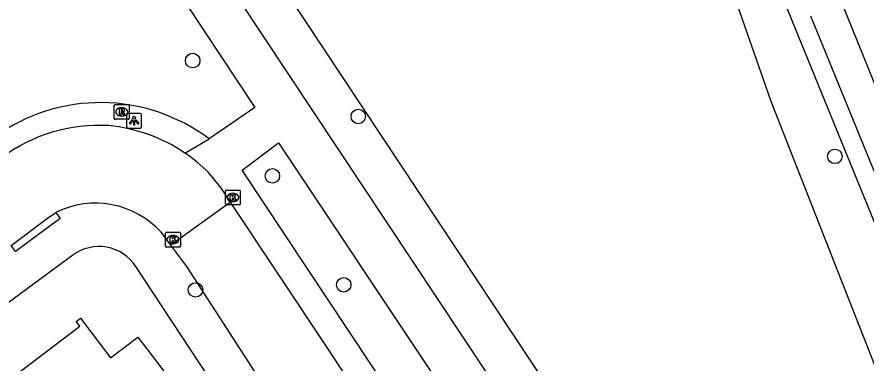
# Model space of a CAD drawing. Extents: x 160037 to 160839, y 385326 to 386441.
# Drawn here: x 160599.3 to 160656.5, y 385683.6 to 385707 of the extents above; entities that cross this region are included whole.
import ezdxf

# ---------------------------------------------------------------- set-up
doc = ezdxf.new("R2010")
doc.units = 0
for name, color, linetype in [('IMGEO_Boom', 7, 'Continuous'), ('IMGEO_Groenvoorziening', 7, 'Continuous'), ('IMGEO_Hek', 7, 'Continuous'), ('IMGEO_Kolk', 7, 'Continuous'), ('IMGEO_Lichtpunt', 7, 'Continuous'), ('IMGEO_Pand', 7, 'Continuous'), ('IMGEO_Rijbaan_lokaal_open', 7, 'Continuous'), ('IMGEO_Rioolput', 7, 'Continuous'), ('IMGEO_Voetpad_halfverhard', 7, 'Continuous'), ('IMGEO_Voetpad_open', 7, 'Continuous')]:
    doc.layers.add(name, color=color, linetype=linetype)

msp = doc.modelspace()

# ---------------------------------------------------------------- linework, layer by layer
at = {"layer": 'IMGEO_Boom'}
for centre in [(160611.09, 385704.028), (160622.251, 385700.259), (160654.364, 385697.566), (160616.461, 385696.253), (160621.266, 385688.907), (160611.282, 385688.561)]:
    msp.add_circle(centre, 0.489, dxfattribs=at)
at = {"layer": 'IMGEO_Groenvoorziening'}
for points in [[(160653.413, 385654.556), (160653.293, 385654.475), (160614.792, 385712.624), (160639.472, 385723.498)], [(160644.352, 385717.646), (160650.054, 385701.285), (160658.784, 385679.044), (160664.517, 385665.217), (160661.711, 385663.365)]]:
    msp.add_lwpolyline(points, dxfattribs=at)
at = {"layer": 'IMGEO_Hek'}
for points in [[(160653.293, 385654.475), (160614.792, 385712.624), (160639.472, 385723.498)], [(160644.352, 385717.646), (160650.054, 385701.285), (160658.784, 385679.044), (160664.517, 385665.217)]]:
    msp.add_lwpolyline(points, dxfattribs=at)
at = {"layer": 'IMGEO_Kolk'}
for p, q in [((160613.3, 385694.373), (160613.3, 385695.225)), ((160613.375, 385695.299), (160614.227, 385695.299)), ((160613.788, 385695.079), (160613.813, 385695.079)), ((160614.301, 385695.225), (160614.301, 385694.373)), ((160614.227, 385694.299), (160613.375, 385694.299)), ((160613.811, 385694.519), (160613.786, 385694.519)), ((160609.258, 385691.528), (160609.258, 385692.38)), ((160609.333, 385692.454), (160610.185, 385692.454)), ((160609.746, 385692.234), (160609.771, 385692.234)), ((160610.259, 385692.38), (160610.259, 385691.528)), ((160610.185, 385691.454), (160609.333, 385691.454)), ((160609.769, 385691.674), (160609.744, 385691.674))]:
    msp.add_line(p, q, dxfattribs=at)
for points in [[(160613.3, 385694.373), (160613.3, 385695.225)], [(160613.375, 385695.299), (160614.227, 385695.299)], [(160613.621, 385694.999), (160613.744, 385694.999), (160613.744, 385694.848), (160613.874, 385694.999), (160614.038, 385694.999), (160613.892, 385694.848), (160614.045, 385694.599), (160613.893, 385694.599), (160613.808, 385694.763), (160613.744, 385694.696), (160613.744, 385694.599), (160613.621, 385694.599), (160613.621, 385694.999)], [(160614.301, 385695.225), (160614.301, 385694.373)], [(160614.227, 385694.299), (160613.375, 385694.299)], [(160609.258, 385691.528), (160609.258, 385692.38)], [(160609.333, 385692.454), (160610.185, 385692.454)], [(160609.579, 385692.154), (160609.702, 385692.154), (160609.702, 385692.003), (160609.832, 385692.154), (160609.996, 385692.154), (160609.85, 385692.003), (160610.003, 385691.754), (160609.851, 385691.754), (160609.766, 385691.918), (160609.702, 385691.851), (160609.702, 385691.754), (160609.579, 385691.754), (160609.579, 385692.154)], [(160610.259, 385692.38), (160610.259, 385691.528)], [(160610.185, 385691.454), (160609.333, 385691.454)]]:
    msp.add_lwpolyline(points, dxfattribs=at)
for centre, start, end in [((160613.377, 385695.223), 91.552, 178.448), ((160613.377, 385695.223), 91.552, 178.448), ((160614.225, 385695.223), 1.552, 88.448), ((160614.225, 385695.223), 1.552, 88.448), ((160613.377, 385694.375), 181.552, 268.448), ((160613.377, 385694.375), 181.552, 268.448), ((160614.225, 385694.375), 271.552, 358.448), ((160614.225, 385694.375), 271.552, 358.448), ((160609.335, 385692.378), 91.552, 178.448), ((160609.335, 385692.378), 91.552, 178.448), ((160610.183, 385692.378), 1.552, 88.448), ((160610.183, 385692.378), 1.552, 88.448), ((160609.335, 385691.53), 181.552, 268.448), ((160609.335, 385691.53), 181.552, 268.448), ((160610.183, 385691.53), 271.552, 358.448), ((160610.183, 385691.53), 271.552, 358.448)]:
    msp.add_arc(centre, 0.0765, start, end, dxfattribs=at)
for centre, major_axis, ratio, start_param, end_param in [((160613.787, 385694.799), (-0.387, 0.002), 0.722429, 4.712389, 7.853982), ((160613.812, 385694.799), (-0.39, 0.002), 0.717154, 1.570796, 4.712389), ((160609.745, 385691.954), (-0.387, 0.002), 0.722429, 4.712389, 7.853982), ((160609.77, 385691.954), (-0.39, 0.002), 0.717154, 1.570796, 4.712389)]:
    msp.add_ellipse(centre, major_axis=major_axis, ratio=ratio, start_param=start_param, end_param=end_param, dxfattribs=at)
at = {"layer": 'IMGEO_Lichtpunt'}
for p, q in [((160606.642, 385700.375), (160606.642, 385699.568)), ((160606.642, 385700.375), (160606.642, 385699.568)), ((160607.544, 385700.47), (160606.736, 385700.47)), ((160607.544, 385700.47), (160606.736, 385700.47)), ((160607.638, 385699.568), (160607.638, 385700.375)), ((160607.638, 385699.568), (160607.638, 385700.375)), ((160606.736, 385699.474), (160607.544, 385699.474)), ((160606.736, 385699.474), (160607.544, 385699.474))]:
    msp.add_line(p, q, dxfattribs=at)
for points in [[(160607.016, 385700.039), (160607.055, 385700.011), (160606.867, 385699.749), (160606.829, 385699.776), (160607.016, 385700.039)], [(160607.228, 385700.011), (160607.266, 385700.038), (160607.453, 385699.776), (160607.414, 385699.748), (160607.228, 385700.011)], [(160607.118, 385699.991), (160607.165, 385699.991), (160607.165, 385699.669), (160607.118, 385699.669), (160607.118, 385699.991)]]:
    msp.add_lwpolyline(points, dxfattribs=at)
msp.add_circle((160607.141, 385700.173), 0.0994, dxfattribs=at)
for centre, start, end in [((160606.736, 385700.375), 90, 180), ((160606.736, 385700.375), 90, 180), ((160607.544, 385700.375), 0, 90), ((160607.544, 385700.375), 0, 90), ((160606.736, 385699.568), 180, 270), ((160606.736, 385699.568), 180, 270), ((160607.544, 385699.568), 270, 0), ((160607.544, 385699.568), 270, 360)]:
    msp.add_arc(centre, 0.0946, start, end, dxfattribs=at)
at = {"layer": 'IMGEO_Pand'}
msp.add_lwpolyline([(160598.495, 385682.877), (160598.643, 385682.99), (160598.908, 385682.642), (160603.483, 385686.11), (160603.238, 385686.432), (160603.534, 385686.657), (160605.563, 385683.991), (160607.393, 385685.384), (160607.998, 385684.589), (160611.499, 385679.989), (160606.582, 385676.246), (160604.657, 385674.78), (160603.29, 385676.578)], dxfattribs=at)
at = {"layer": 'IMGEO_Rijbaan_lokaal_open'}
for points in [[(160654.83, 385707.907), (160658.086, 385699.854), (160663.493, 385686.466), (160669.678, 385671.204), (160673.4, 385662.011)], [(160613.639, 385694.478), (160612.983, 385695.48), (160612.178, 385696.463)], [(160613.639, 385694.478), (160609.621, 385691.591)], [(160629.364, 385671.157), (160624.662, 385677.777), (160620.236, 385684.545), (160613.639, 385694.478)], [(160598.858, 385691.557), (160601.298, 385693.405), (160601.859, 385693.781)], [(160609.621, 385691.591), (160608.981, 385692.431)], [(160621.083, 385674.122), (160620.364, 385675.2), (160610.687, 385690.145), (160609.621, 385691.591)]]:
    msp.add_lwpolyline(points, dxfattribs=at)
for centre, radius, start, end in [((160604.76, 385688.819), 10.841, 86.4888, 127.257), ((160604.397, 385688.69), 10.998, 55.8804, 84.6426), ((160604.379, 385688.666), 11.028, 44.9926, 55.8734), ((160604.536, 385688.444), 5.971, 41.8935, 116.6399)]:
    msp.add_arc(centre, radius, start, end, dxfattribs=at)
at = {"layer": 'IMGEO_Rioolput'}
for p, q in [((160605.808, 385700.14), (160605.808, 385700.992)), ((160605.883, 385701.066), (160606.735, 385701.066)), ((160606.296, 385700.846), (160606.321, 385700.846)), ((160606.809, 385700.992), (160606.809, 385700.14)), ((160606.735, 385700.066), (160605.883, 385700.066)), ((160606.319, 385700.286), (160606.294, 385700.286))]:
    msp.add_line(p, q, dxfattribs=at)
for points in [[(160605.808, 385700.14), (160605.808, 385700.992)], [(160605.883, 385701.066), (160606.735, 385701.066)], [(160606.397, 385700.764), (160606.145, 385700.766), (160606.145, 385700.366)], [(160606.323, 385700.685), (160606.269, 385700.685), (160606.269, 385700.604)], [(160606.269, 385700.604), (160606.321, 385700.604)], [(160606.809, 385700.992), (160606.809, 385700.14)], [(160606.735, 385700.066), (160605.883, 385700.066)], [(160606.145, 385700.366), (160606.269, 385700.366), (160606.269, 385700.528), (160606.28, 385700.528)], [(160606.327, 385700.499), (160606.398, 385700.366), (160606.538, 385700.366), (160606.473, 385700.492)]]:
    msp.add_lwpolyline(points, dxfattribs=at)
for centre, radius, start, end in [((160605.885, 385700.99), 0.0765, 91.552, 178.448), ((160605.885, 385700.99), 0.0765, 91.552, 178.448), ((160606.305, 385700.793), 0.19, 274.7715, 282.9687), ((160606.329, 385700.589), 0.0964, 77.0061, 93.1865), ((160606.343, 385700.646), 0.0378, 276.6634, 79.6772), ((160606.396, 385700.654), 0.109, 350.3612, 89.416), ((160606.394, 385700.654), 0.112, 277.5842, 350.9817), ((160606.733, 385700.99), 0.0765, 1.552, 88.448), ((160606.733, 385700.99), 0.0765, 1.552, 88.448), ((160605.885, 385700.142), 0.0765, 181.552, 268.448), ((160605.885, 385700.142), 0.0765, 181.552, 268.448), ((160606.279, 385700.475), 0.0533, 26.0293, 88.6989), ((160606.378, 385700.439), 0.108, 29.5134, 73.7905), ((160606.733, 385700.142), 0.0765, 271.552, 358.448), ((160606.733, 385700.142), 0.0765, 271.552, 358.448)]:
    msp.add_arc(centre, radius, start, end, dxfattribs=at)
for centre, major_axis, ratio, start_param, end_param in [((160606.295, 385700.566), (-0.387, 0.002), 0.722429, 4.712389, 7.853982), ((160606.32, 385700.566), (-0.39, 0.002), 0.717154, 1.570796, 4.712389)]:
    msp.add_ellipse(centre, major_axis=major_axis, ratio=ratio, start_param=start_param, end_param=end_param, dxfattribs=at)
at = {"layer": 'IMGEO_Voetpad_halfverhard'}
for points in [[(160645.237, 385722.026), (160668.947, 385663.902)], [(160652.716, 385707.042), (160671.443, 385661.191)]]:
    msp.add_lwpolyline(points, dxfattribs=at)
at = {"layer": 'IMGEO_Voetpad_open'}
for points in [[(160610.848, 385713.211), (160650.933, 385652.753)], [(160607.204, 385713.075), (160615.271, 385700.866), (160612.197, 385698.745)], [(160610.566, 385697.795), (160612.197, 385698.745)], [(160648.485, 385651.012), (160654.828, 385641.486), (160652.095, 385639.654), (160650.423, 385642.196), (160651, 385644.852), (160632.833, 385672.296), (160630.346, 385672.612), (160614.43, 385696.632), (160616.883, 385698.474), (160648.485, 385651.012)], [(160601.859, 385693.781), (160602.155, 385693.378), (160599.153, 385691.154), (160598.858, 385691.557)], [(160603.021, 385690.91), (160596.746, 385686.292), (160555.176, 385654.693)], [(160618.266, 385673.411), (160607.256, 385690.151)]]:
    msp.add_lwpolyline(points, dxfattribs=at)
for centre, radius, start, end in [((160604.881, 385689.043), 12.151, 52.9791, 125.9424), ((160604.779, 385688.524), 2.964, 33.3025, 126.3761)]:
    msp.add_arc(centre, radius, start, end, dxfattribs=at)

doc.saveas('drawing.dxf')
